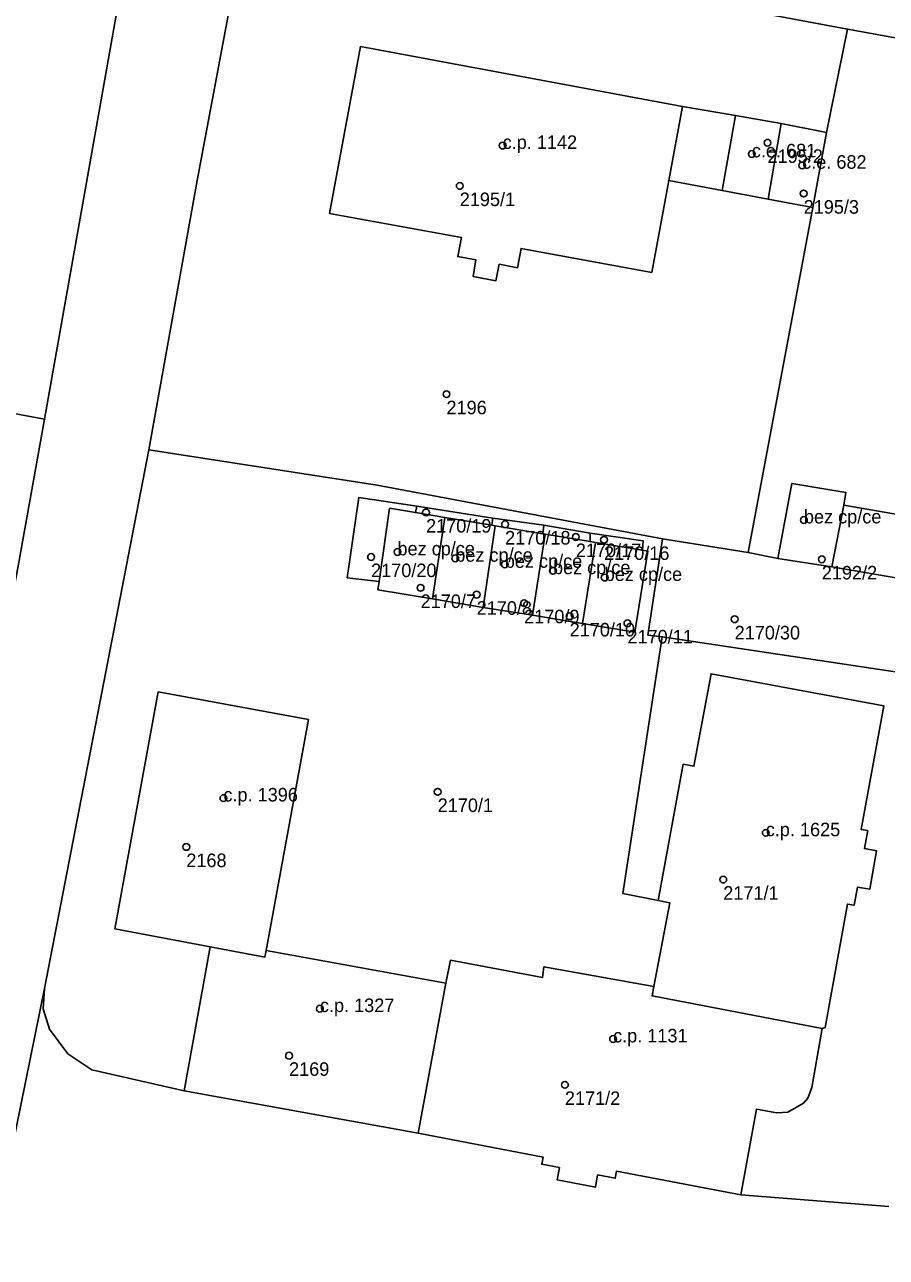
# Model space of a CAD drawing. Extents: x -878211 to -870363, y -1058464 to -1052522.
# Drawn here: x -874569.2 to -874505.5, y -1055455 to -1055364 of the extents above; entities that cross this region are included whole.
import ezdxf

# ---------------------------------------------------------------- set-up
doc = ezdxf.new("R2010")
doc.units = 0
for name, color, linetype in [('Definiční body', 7, 'Continuous'), ('Polygon budovy', 7, 'Continuous'), ('Polygon parcely', 7, 'Continuous')]:
    doc.layers.add(name, color=color, linetype=linetype)

msp = doc.modelspace()

# ---------------------------------------------------------------- linework, layer by layer
at = {"layer": 'Definiční body'}
for centre in [(-874514.28, -1055372.70994), (-874533.85, -1055372.91994), (-874515.44, -1055373.53994), (-874511.72, -1055374.37994), (-874537.02, -1055375.89994), (-874511.61, -1055376.45994), (-874538, -1055391.27994), (-874539.51, -1055400.01994), (-874533.67, -1055400.89994), (-874511.59, -1055400.57994), (-874528.44, -1055401.82994), (-874526.36, -1055402.03994), (-874543.57, -1055403.30994), (-874541.62, -1055402.93994), (-874537.35, -1055403.40994), (-874510.27, -1055403.47994), (-874533.69, -1055403.85994), (-874530.13, -1055404.32994), (-874539.91, -1055405.58994), (-874526.31, -1055404.82994), (-874535.77, -1055406.08994), (-874532.26, -1055406.71994), (-874528.9, -1055407.68994), (-874524.63, -1055408.20994), (-874516.71, -1055407.90994), (-874538.65, -1055420.65994), (-874554.48, -1055421.11994), (-874514.41, -1055423.68994), (-874557.22, -1055424.72994), (-874517.55, -1055427.13994), (-874547.35, -1055436.67994), (-874525.69, -1055438.91994), (-874549.63, -1055440.14994), (-874529.25, -1055442.29994)]:
    msp.add_circle(centre, 0.25, dxfattribs=at)
at = {"layer": 'Polygon budovy'}
for points in [[(-874534.1, -1055381.68), (-874532.75, -1055381.94), (-874532.49, -1055380.51), (-874522.83, -1055382.29), (-874521.57, -1055375.51), (-874520.56, -1055370.03), (-874544.36, -1055365.61), (-874546.64, -1055377.93), (-874536.89, -1055379.7), (-874537.17, -1055381.12), (-874535.82, -1055381.37), (-874536.03, -1055382.58), (-874534.35, -1055382.9)], [(-874517.64, -1055376.24), (-874514.24, -1055376.87), (-874513.28, -1055371.29), (-874516.64, -1055370.69)], [(-874513.28, -1055371.29), (-874514.24, -1055376.87), (-874510.93, -1055377.49), (-874509.93, -1055371.96)], [(-874512.48, -1055397.87), (-874513.52, -1055403.42), (-874509.53, -1055404.03), (-874508.65, -1055399.48), (-874508.49, -1055398.54)], [(-874542.98, -1055405.12), (-874543.07, -1055405.73), (-874539.03, -1055406.41), (-874538.13, -1055400.39), (-874540.3, -1055400.03), (-874542.2, -1055399.71)], [(-874508.65, -1055399.48), (-874509.53, -1055404.03), (-874486.01, -1055408.07), (-874485.19, -1055403.55)], [(-874538.13, -1055400.39), (-874539.03, -1055406.41), (-874535.3, -1055407.03), (-874534.39, -1055401.01), (-874534.64, -1055400.97)], [(-874535.3, -1055407.03), (-874531.65, -1055407.62), (-874530.71, -1055401.62), (-874530.89, -1055401.59), (-874534.39, -1055401.01)], [(-874531.65, -1055407.62), (-874527.95, -1055408.23), (-874527, -1055402.23), (-874527.39, -1055402.17), (-874530.71, -1055401.62)], [(-874527.95, -1055408.23), (-874524.09, -1055408.86), (-874523.12, -1055402.88), (-874523.52, -1055402.81), (-874527, -1055402.23)], [(-874518.45, -1055411.94), (-874519.72, -1055418.77), (-874520.51, -1055418.62), (-874522.36, -1055428.69), (-874521.49, -1055428.86), (-874522.68, -1055435.04), (-874522.81, -1055435.73), (-874510.24, -1055438.15), (-874510.02, -1055438.06), (-874508.37, -1055428.95), (-874507.88, -1055429.04), (-874507.64, -1055427.69), (-874506.73, -1055427.86), (-874506.22, -1055425.01), (-874507.12, -1055424.85), (-874506.88, -1055423.52), (-874507.37, -1055423.43), (-874505.68, -1055414.31)], [(-874548.2, -1055415.32), (-874559.3, -1055413.28), (-874562.5, -1055430.77), (-874555.46, -1055432.1), (-874551.41, -1055432.87), (-874551.32, -1055432.37)], [(-874557.39, -1055442.75), (-874540.08, -1055445.88), (-874538.04, -1055434.8), (-874551.32, -1055432.37), (-874551.41, -1055432.87), (-874555.46, -1055432.1)], [(-874538.04, -1055434.8), (-874540.08, -1055445.88), (-874530.86, -1055447.64), (-874530.96, -1055448.17), (-874529.65, -1055448.42), (-874529.82, -1055449.33), (-874527, -1055449.87), (-874526.83, -1055448.96), (-874525.53, -1055449.2), (-874525.43, -1055448.67), (-874516.25, -1055450.42), (-874515.09, -1055444.1), (-874513.59, -1055444.37), (-874512.77, -1055444.33), (-874511.61, -1055443.65), (-874511.31, -1055443.3), (-874511.01, -1055442.49), (-874510.24, -1055438.15), (-874522.81, -1055435.73), (-874522.68, -1055435.04), (-874530.8, -1055433.58), (-874530.9, -1055434.38), (-874537.7, -1055433.1)]]:
    msp.add_lwpolyline(points, close=True, dxfattribs=at)
at = {"layer": 'Polygon parcely'}
for points in [[(-874560.94, -1055355.08), (-874567.71, -1055393.14), (-874569.61, -1055403.85), (-874571.41, -1055413.36), (-874572.59, -1055419.37), (-874573.79, -1055425.34), (-874575.15, -1055432.71), (-874579.03, -1055453.97), (-874579.11, -1055457.15), (-874583.9, -1055482.52), (-874585.84, -1055492.73), (-874590.02, -1055515.36), (-874591.77, -1055525.51), (-874593.79, -1055535.88), (-874597.33, -1055555.06), (-874579.53, -1055563.4), (-874563.85, -1055568.81)], [(-874573.93, -1055391.98), (-874567.71, -1055393.14), (-874560.94, -1055355.08)], [(-874528.54, -1055568.63), (-874544.35, -1055564.15), (-874555.65, -1055560.74), (-874574.79, -1055554.56), (-874581.65, -1055551.5), (-874584.67, -1055549.26), (-874586.75, -1055546.09), (-874587.59, -1055542.85), (-874587.44, -1055540.05), (-874586.71, -1055536.04), (-874586.13, -1055533.94), (-874580.14, -1055500.22), (-874571.91, -1055455.81), (-874567.7, -1055435.18), (-874559.98, -1055395.39), (-874556.41, -1055375.5), (-874553.54, -1055360.14)], [(-874553.54, -1055360.14), (-874556.41, -1055375.5), (-874559.98, -1055395.39), (-874543.13, -1055398), (-874522.03, -1055401.96), (-874515.72, -1055402.98), (-874510.93, -1055377.49), (-874514.24, -1055376.87), (-874517.64, -1055376.24), (-874521.57, -1055375.51), (-874522.83, -1055382.29), (-874532.49, -1055380.51), (-874532.75, -1055381.94), (-874534.1, -1055381.68), (-874534.35, -1055382.9), (-874536.03, -1055382.58), (-874535.82, -1055381.37), (-874537.17, -1055381.12), (-874536.89, -1055379.7), (-874546.64, -1055377.93), (-874544.36, -1055365.61), (-874520.56, -1055370.03), (-874516.64, -1055370.69), (-874513.28, -1055371.29), (-874509.93, -1055371.96), (-874508.36, -1055364.31), (-874529.59, -1055360.33)], [(-874529.59, -1055360.33), (-874508.36, -1055364.31), (-874487.76, -1055368.07), (-874483.2, -1055368.81), (-874475.68, -1055370.3), (-874472.36, -1055370.96), (-874453.37, -1055374.26), (-874271.79, -1055407.11)], [(-874503.68, -1055411.96), (-874522.06, -1055409.22), (-874524.96, -1055428.18), (-874522.36, -1055428.69), (-874520.51, -1055418.62), (-874519.72, -1055418.77), (-874518.45, -1055411.94), (-874505.68, -1055414.31), (-874507.37, -1055423.43), (-874506.88, -1055423.52), (-874507.12, -1055424.85), (-874506.22, -1055425.01), (-874506.73, -1055427.86), (-874507.64, -1055427.69), (-874507.88, -1055429.04), (-874508.37, -1055428.95), (-874510.02, -1055438.06), (-874510.24, -1055438.15), (-874511.01, -1055442.49), (-874511.31, -1055443.3), (-874511.61, -1055443.65), (-874512.77, -1055444.33), (-874513.59, -1055444.37), (-874515.09, -1055444.1), (-874516.25, -1055450.42), (-874505.32, -1055451.29)], [(-874505.32, -1055451.29), (-874516.25, -1055450.42), (-874525.43, -1055448.67), (-874525.53, -1055449.2), (-874526.83, -1055448.96), (-874527, -1055449.87), (-874529.82, -1055449.33), (-874529.65, -1055448.42), (-874530.96, -1055448.17), (-874530.86, -1055447.64), (-874540.08, -1055445.88), (-874557.39, -1055442.75), (-874564.19, -1055441.2), (-874565.97, -1055440.02), (-874567.33, -1055438.19), (-874567.8, -1055436.69), (-874567.7, -1055435.18), (-874571.91, -1055455.81)]]:
    msp.add_lwpolyline(points, dxfattribs=at)
for points in [[(-874475.4, -1055395.76), (-874471.91, -1055376.05), (-874471.98, -1055373.97), (-874472.59, -1055372.52), (-874473.83, -1055371.17), (-874475.68, -1055370.3), (-874483.2, -1055368.81), (-874487.76, -1055368.07), (-874508.36, -1055364.31), (-874509.93, -1055371.96), (-874510.93, -1055377.49), (-874515.72, -1055402.98), (-874513.52, -1055403.42), (-874512.48, -1055397.87), (-874508.49, -1055398.54), (-874508.65, -1055399.48), (-874485.19, -1055403.55), (-874486.01, -1055408.07), (-874484.13, -1055408.39), (-874483.58, -1055405.44), (-874482.99, -1055402.25), (-874482.21, -1055398.02), (-874481.59, -1055394.65)], [(-874534.35, -1055382.9), (-874534.1, -1055381.68), (-874532.75, -1055381.94), (-874532.49, -1055380.51), (-874522.83, -1055382.29), (-874521.57, -1055375.51), (-874517.64, -1055376.24), (-874516.64, -1055370.69), (-874520.56, -1055370.03), (-874544.36, -1055365.61), (-874546.64, -1055377.93), (-874536.89, -1055379.7), (-874537.17, -1055381.12), (-874535.82, -1055381.37), (-874536.03, -1055382.58)], [(-874513.28, -1055371.29), (-874516.64, -1055370.69), (-874517.64, -1055376.24), (-874514.24, -1055376.87)], [(-874514.24, -1055376.87), (-874510.93, -1055377.49), (-874509.93, -1055371.96), (-874513.28, -1055371.29)], [(-874573.79, -1055425.34), (-874572.59, -1055419.37), (-874571.41, -1055413.36), (-874569.61, -1055403.85), (-874567.71, -1055393.14), (-874573.93, -1055391.98), (-874576.08, -1055403.06), (-874593.21, -1055399.91), (-874610.43, -1055396.68), (-874614.19, -1055416.09), (-874579.8, -1055422.67), (-874575.13, -1055423.59), (-874574.1, -1055424.39)], [(-874555.46, -1055432.1), (-874562.5, -1055430.77), (-874559.3, -1055413.28), (-874548.2, -1055415.32), (-874551.32, -1055432.37), (-874538.04, -1055434.8), (-874537.7, -1055433.1), (-874530.9, -1055434.38), (-874530.8, -1055433.58), (-874522.68, -1055435.04), (-874521.49, -1055428.86), (-874522.36, -1055428.69), (-874524.96, -1055428.18), (-874522.06, -1055409.22), (-874523.12, -1055409.08), (-874522.03, -1055401.96), (-874543.13, -1055398), (-874559.98, -1055395.39), (-874567.7, -1055435.18), (-874567.8, -1055436.69), (-874567.33, -1055438.19), (-874565.97, -1055440.02), (-874564.19, -1055441.2), (-874557.39, -1055442.75)], [(-874509.53, -1055404.03), (-874508.65, -1055399.48), (-874508.49, -1055398.54), (-874512.48, -1055397.87), (-874513.52, -1055403.42)], [(-874540.2, -1055399.56), (-874544.48, -1055398.92), (-874545.33, -1055404.85), (-874542.98, -1055405.12), (-874542.2, -1055399.71), (-874540.3, -1055400.03)], [(-874531.65, -1055407.62), (-874535.3, -1055407.03), (-874539.03, -1055406.41), (-874543.07, -1055405.73), (-874542.98, -1055405.12), (-874545.33, -1055404.85), (-874544.48, -1055398.92), (-874540.2, -1055399.56), (-874534.57, -1055400.45), (-874530.81, -1055400.97), (-874527.39, -1055401.54), (-874523.47, -1055402.11), (-874523.52, -1055402.81), (-874523.12, -1055402.88), (-874524.09, -1055408.86), (-874527.95, -1055408.23)], [(-874539.03, -1055406.41), (-874538.13, -1055400.39), (-874540.3, -1055400.03), (-874542.2, -1055399.71), (-874542.98, -1055405.12), (-874543.07, -1055405.73)], [(-874538.13, -1055400.39), (-874534.64, -1055400.97), (-874534.57, -1055400.45), (-874540.2, -1055399.56), (-874540.3, -1055400.03)], [(-874509.53, -1055404.03), (-874486.01, -1055408.07), (-874485.19, -1055403.55), (-874508.65, -1055399.48)], [(-874534.39, -1055401.01), (-874534.64, -1055400.97), (-874538.13, -1055400.39), (-874539.03, -1055406.41), (-874535.3, -1055407.03)], [(-874530.89, -1055401.59), (-874530.81, -1055400.97), (-874534.57, -1055400.45), (-874534.64, -1055400.97), (-874534.39, -1055401.01)], [(-874530.71, -1055401.62), (-874530.89, -1055401.59), (-874534.39, -1055401.01), (-874535.3, -1055407.03), (-874531.65, -1055407.62)], [(-874527, -1055402.23), (-874527.39, -1055402.17), (-874530.71, -1055401.62), (-874531.65, -1055407.62), (-874527.95, -1055408.23)], [(-874530.81, -1055400.97), (-874530.89, -1055401.59), (-874530.71, -1055401.62), (-874527.39, -1055402.17), (-874527.39, -1055401.54)], [(-874527.39, -1055401.54), (-874527.39, -1055402.17), (-874527, -1055402.23), (-874523.52, -1055402.81), (-874523.47, -1055402.11)], [(-874523.12, -1055402.88), (-874523.52, -1055402.81), (-874527, -1055402.23), (-874527.95, -1055408.23), (-874524.09, -1055408.86)], [(-874509.53, -1055404.03), (-874513.52, -1055403.42), (-874515.72, -1055402.98), (-874522.03, -1055401.96), (-874523.12, -1055409.08), (-874522.06, -1055409.22), (-874503.68, -1055411.96), (-874502.74, -1055406.04), (-874498.56, -1055406.74), (-874494.56, -1055407.4), (-874490.33, -1055408.11), (-874486.13, -1055408.81), (-874484.29, -1055409.3), (-874484.27, -1055409.17), (-874484.13, -1055408.39), (-874486.01, -1055408.07)], [(-874522.81, -1055435.73), (-874510.24, -1055438.15), (-874510.02, -1055438.06), (-874508.37, -1055428.95), (-874507.88, -1055429.04), (-874507.64, -1055427.69), (-874506.73, -1055427.86), (-874506.22, -1055425.01), (-874507.12, -1055424.85), (-874506.88, -1055423.52), (-874507.37, -1055423.43), (-874505.68, -1055414.31), (-874518.45, -1055411.94), (-874519.72, -1055418.77), (-874520.51, -1055418.62), (-874522.36, -1055428.69), (-874521.49, -1055428.86), (-874522.68, -1055435.04)], [(-874551.32, -1055432.37), (-874548.2, -1055415.32), (-874559.3, -1055413.28), (-874562.5, -1055430.77), (-874555.46, -1055432.1), (-874551.41, -1055432.87)], [(-874557.39, -1055442.75), (-874540.08, -1055445.88), (-874538.04, -1055434.8), (-874551.32, -1055432.37), (-874551.41, -1055432.87), (-874555.46, -1055432.1)], [(-874510.24, -1055438.15), (-874522.81, -1055435.73), (-874522.68, -1055435.04), (-874530.8, -1055433.58), (-874530.9, -1055434.38), (-874537.7, -1055433.1), (-874538.04, -1055434.8), (-874540.08, -1055445.88), (-874530.86, -1055447.64), (-874530.96, -1055448.17), (-874529.65, -1055448.42), (-874529.82, -1055449.33), (-874527, -1055449.87), (-874526.83, -1055448.96), (-874525.53, -1055449.2), (-874525.43, -1055448.67), (-874516.25, -1055450.42), (-874515.09, -1055444.1), (-874513.59, -1055444.37), (-874512.77, -1055444.33), (-874511.61, -1055443.65), (-874511.31, -1055443.3), (-874511.01, -1055442.49)]]:
    msp.add_lwpolyline(points, close=True, dxfattribs=at)

# ---------------------------------------------------------------- texts
at = {"layer": 'Definiční body'}
for s, p in [('c.p. 1142', (-874533.85, -1055373.169)), ('c.e. 681', (-874515.44, -1055373.79)), ('2195/2', (-874514.28, -1055374.199)), ('c.e. 682', (-874511.72, -1055374.629)), ('2195/1', (-874537.02, -1055377.389)), ('2195/3', (-874511.61, -1055377.949)), ('2196', (-874538, -1055392.769)), ('bez cp/ce', (-874511.59, -1055400.83)), ('2170/19', (-874539.51, -1055401.509)), ('2170/18', (-874533.67, -1055402.389)), ('bez cp/ce', (-874541.62, -1055403.19)), ('bez cp/ce', (-874537.35, -1055403.659)), ('2170/17', (-874528.44, -1055403.319)), ('2170/16', (-874526.36, -1055403.529)), ('bez cp/ce', (-874533.69, -1055404.11)), ('bez cp/ce', (-874530.13, -1055404.58)), ('2170/20', (-874543.57, -1055404.799)), ('bez cp/ce', (-874526.31, -1055405.08)), ('2192/2', (-874510.27, -1055404.969)), ('2170/7', (-874539.91, -1055407.079)), ('2170/8', (-874535.77, -1055407.579)), ('2170/9', (-874532.26, -1055408.209)), ('2170/10', (-874528.9, -1055409.179)), ('2170/11', (-874524.63, -1055409.699)), ('2170/30', (-874516.71, -1055409.399)), ('c.p. 1396', (-874554.48, -1055421.37)), ('2170/1', (-874538.65, -1055422.149)), ('c.p. 1625', (-874514.41, -1055423.94)), ('2168', (-874557.22, -1055426.219)), ('2171/1', (-874517.55, -1055428.629)), ('c.p. 1327', (-874547.35, -1055436.929)), ('c.p. 1131', (-874525.69, -1055439.169)), ('2169', (-874549.63, -1055441.639)), ('2171/2', (-874529.25, -1055443.789))]:
    msp.add_text(s, height=0.999996, dxfattribs=at).set_placement(p)

doc.saveas('drawing.dxf')
